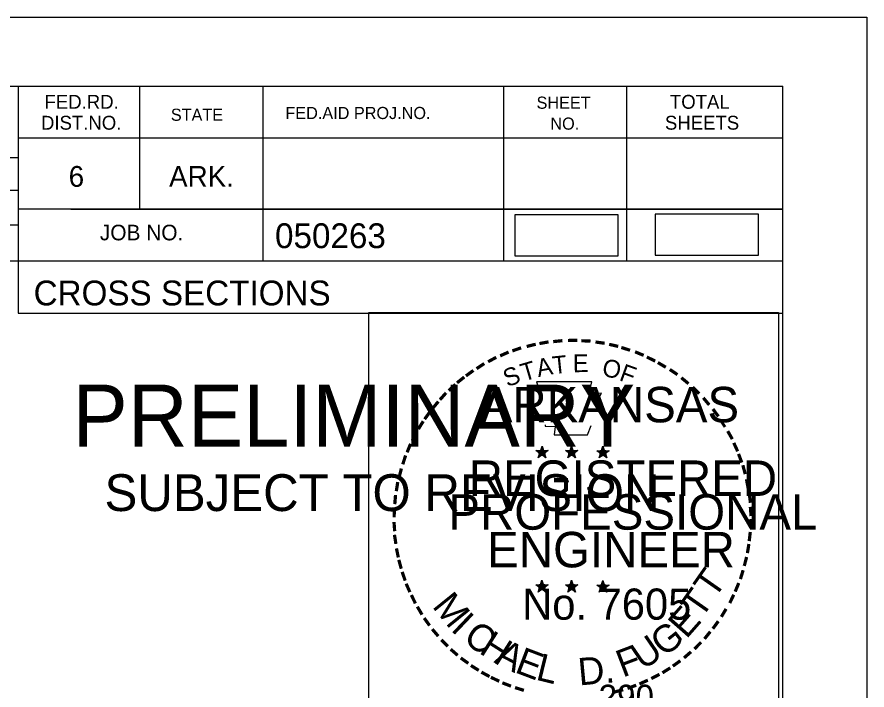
# Model space of a CAD drawing. Extents: x 1365647 to 1367999, y 387113 to 400173.
# Drawn here: x 1366009.1 to 1366057.03, y 399495.05 to 399533 of the extents above; entities that cross this region are included whole.
import ezdxf

# ---------------------------------------------------------------- set-up
doc = ezdxf.new("R2010")
doc.units = 0
for name, color, linetype in [('R_Axis Annot', 7, 'Continuous'), ('R_Border', 7, 'Continuous'), ('R_Border PE', 7, 'Continuous'), ('R_Border Prem', 7, 'Continuous'), ('R_Detour', 7, 'Continuous'), ('R_No Plot', 7, 'Continuous')]:
    doc.layers.add(name, color=color, linetype=linetype)

msp = doc.modelspace()

# ---------------------------------------------------------------- linework, layer by layer
at = {"layer": 'R_Border'}
for p, q in [((1365736.095, 399529.105), (1366052.275, 399529.105)), ((1366009.175, 399529.105), (1366009.175, 399516.305)), ((1366016.015, 399529.105), (1366016.015, 399522.165)), ((1366022.955, 399529.105), (1366022.955, 399519.225)), ((1366036.535, 399529.105), (1366036.535, 399519.225)), ((1366043.475, 399529.105), (1366043.475, 399519.225)), ((1366052.275, 399323.645), (1366052.275, 399529.105)), ((1366052.275, 399526.165), (1366009.175, 399526.165)), ((1366052.275, 399526.185), (1366052.275, 399526.185)), ((1365970.015, 399525.085), (1366009.175, 399525.085)), ((1365970.015, 399523.225), (1366009.175, 399523.225)), ((1366052.275, 399522.165), (1366009.175, 399522.165)), ((1366012.135, 399522.165), (1366052.275, 399522.165)), ((1365970.015, 399521.285), (1366009.175, 399521.285)), ((1366052.275, 399519.225), (1365970.015, 399519.225)), ((1366009.175, 399516.305), (1366052.275, 399516.305))]:
    msp.add_line(p, q, dxfattribs=at)
at = {"layer": 'R_Border PE'}
for p, q in [((1366038.356, 399508.551), (1366038.705, 399508.44)), ((1366038.356, 399508.551), (1366038.609, 399508.506)), ((1366038.356, 399508.551), (1366038.593, 399508.429)), ((1366038.705, 399508.805), (1366038.664, 399508.553)), ((1366038.705, 399508.44), (1366038.705, 399508.805)), ((1366038.705, 399508.805), (1366038.754, 399508.555)), ((1366039.052, 399508.551), (1366038.705, 399508.44)), ((1366039.052, 399508.551), (1366038.766, 399508.502)), ((1366039.052, 399508.551), (1366038.848, 399508.449)), ((1366040.026, 399508.551), (1366040.375, 399508.44)), ((1366040.026, 399508.551), (1366040.279, 399508.506)), ((1366040.026, 399508.551), (1366040.263, 399508.429)), ((1366040.375, 399508.805), (1366040.334, 399508.553)), ((1366040.375, 399508.44), (1366040.375, 399508.805)), ((1366040.375, 399508.805), (1366040.424, 399508.555)), ((1366040.722, 399508.551), (1366040.375, 399508.44)), ((1366040.722, 399508.551), (1366040.436, 399508.502)), ((1366040.722, 399508.551), (1366040.518, 399508.449)), ((1366041.79, 399508.539), (1366042.139, 399508.428)), ((1366041.79, 399508.539), (1366042.043, 399508.494)), ((1366041.79, 399508.539), (1366042.027, 399508.417)), ((1366042.139, 399508.793), (1366042.098, 399508.541)), ((1366042.139, 399508.428), (1366042.139, 399508.793)), ((1366042.139, 399508.793), (1366042.188, 399508.543)), ((1366042.486, 399508.539), (1366042.139, 399508.428)), ((1366042.486, 399508.539), (1366042.2, 399508.49)), ((1366042.486, 399508.539), (1366042.282, 399508.437)), ((1366038.489, 399508.143), (1366038.705, 399508.44)), ((1366038.489, 399508.143), (1366038.615, 399508.387)), ((1366038.489, 399508.143), (1366038.703, 399508.36)), ((1366038.918, 399508.143), (1366038.703, 399508.357)), ((1366038.918, 399508.143), (1366038.705, 399508.44)), ((1366038.918, 399508.143), (1366038.781, 399508.434)), ((1366040.159, 399508.143), (1366040.375, 399508.44)), ((1366040.159, 399508.143), (1366040.285, 399508.387)), ((1366040.159, 399508.143), (1366040.373, 399508.36)), ((1366040.588, 399508.143), (1366040.373, 399508.357)), ((1366040.588, 399508.143), (1366040.375, 399508.44)), ((1366040.588, 399508.143), (1366040.451, 399508.434)), ((1366041.923, 399508.131), (1366042.139, 399508.428)), ((1366041.923, 399508.131), (1366042.049, 399508.375)), ((1366041.923, 399508.131), (1366042.137, 399508.348)), ((1366042.352, 399508.131), (1366042.137, 399508.345)), ((1366042.352, 399508.131), (1366042.139, 399508.428)), ((1366042.352, 399508.131), (1366042.215, 399508.422)), ((1366038.352, 399500.978), (1366038.701, 399500.867)), ((1366038.352, 399500.978), (1366038.605, 399500.933)), ((1366038.352, 399500.978), (1366038.589, 399500.856)), ((1366038.485, 399500.57), (1366038.701, 399500.867)), ((1366038.701, 399501.232), (1366038.66, 399500.98)), ((1366038.701, 399500.867), (1366038.701, 399501.232)), ((1366038.701, 399501.232), (1366038.75, 399500.982)), ((1366039.048, 399500.978), (1366038.701, 399500.867)), ((1366038.914, 399500.57), (1366038.701, 399500.867)), ((1366039.048, 399500.978), (1366038.762, 399500.929)), ((1366038.914, 399500.57), (1366038.777, 399500.861)), ((1366039.048, 399500.978), (1366038.844, 399500.876)), ((1366040.021, 399500.978), (1366040.37, 399500.867)), ((1366040.021, 399500.978), (1366040.274, 399500.933)), ((1366040.021, 399500.978), (1366040.258, 399500.856)), ((1366040.154, 399500.57), (1366040.37, 399500.867)), ((1366040.37, 399501.232), (1366040.329, 399500.98)), ((1366040.37, 399500.867), (1366040.37, 399501.232)), ((1366040.37, 399501.232), (1366040.419, 399500.982)), ((1366040.717, 399500.978), (1366040.37, 399500.867)), ((1366040.583, 399500.57), (1366040.37, 399500.867)), ((1366040.717, 399500.978), (1366040.431, 399500.929)), ((1366040.583, 399500.57), (1366040.446, 399500.861)), ((1366040.717, 399500.978), (1366040.513, 399500.876)), ((1366041.788, 399500.968), (1366042.137, 399500.857)), ((1366041.788, 399500.968), (1366042.041, 399500.923)), ((1366041.788, 399500.968), (1366042.025, 399500.846)), ((1366041.921, 399500.56), (1366042.137, 399500.857)), ((1366042.137, 399501.222), (1366042.096, 399500.97)), ((1366042.137, 399500.857), (1366042.137, 399501.222)), ((1366042.137, 399501.222), (1366042.186, 399500.972)), ((1366042.484, 399500.968), (1366042.137, 399500.857)), ((1366042.35, 399500.56), (1366042.137, 399500.857)), ((1366042.484, 399500.968), (1366042.198, 399500.919)), ((1366042.35, 399500.56), (1366042.213, 399500.851)), ((1366042.484, 399500.968), (1366042.28, 399500.866)), ((1366038.485, 399500.57), (1366038.611, 399500.814)), ((1366038.485, 399500.57), (1366038.699, 399500.787)), ((1366038.914, 399500.57), (1366038.699, 399500.784)), ((1366040.154, 399500.57), (1366040.28, 399500.814)), ((1366040.154, 399500.57), (1366040.368, 399500.787)), ((1366040.583, 399500.57), (1366040.368, 399500.784)), ((1366041.921, 399500.56), (1366042.047, 399500.804)), ((1366041.921, 399500.56), (1366042.135, 399500.777)), ((1366042.35, 399500.56), (1366042.135, 399500.774))]:
    msp.add_line(p, q, dxfattribs=at)
for points in [[(1366038.397, 399512.429), (1366038.666, 399511.602)], [(1366041.908, 399511.507), (1366042.05, 399511.791), (1366041.365, 399511.767), (1366041.513, 399512.429), (1366038.397, 399512.429)], [(1366038.889, 399510.006), (1366038.889, 399509.919), (1366039.452, 399509.9), (1366039.398, 399509.427), (1366041.268, 399509.427), (1366041.469, 399509.963)], [(1366038.705, 399508.805), (1366038.918, 399508.143), (1366038.356, 399508.551), (1366039.052, 399508.551), (1366038.489, 399508.143), (1366038.705, 399508.805)], [(1366040.375, 399508.805), (1366040.588, 399508.143), (1366040.026, 399508.551), (1366040.722, 399508.551), (1366040.159, 399508.143), (1366040.375, 399508.805)], [(1366042.139, 399508.793), (1366042.352, 399508.131), (1366041.79, 399508.539), (1366042.486, 399508.539), (1366041.923, 399508.131), (1366042.139, 399508.793)], [(1366038.701, 399501.232), (1366038.914, 399500.57), (1366038.352, 399500.978), (1366039.048, 399500.978), (1366038.485, 399500.57), (1366038.701, 399501.232)], [(1366040.37, 399501.232), (1366040.583, 399500.57), (1366040.021, 399500.978), (1366040.717, 399500.978), (1366040.154, 399500.57), (1366040.37, 399501.232)], [(1366042.137, 399501.222), (1366042.35, 399500.56), (1366041.788, 399500.968), (1366042.484, 399500.968), (1366041.921, 399500.56), (1366042.137, 399501.222)]]:
    msp.add_lwpolyline(points, dxfattribs=at)
for centre, radius in [((1366038.704, 399508.44), 0.172), ((1366038.704, 399508.44), 0.145), ((1366038.704, 399508.44), 0.116), ((1366038.704, 399508.44), 0.0991), ((1366038.704, 399508.44), 0.0747), ((1366040.374, 399508.44), 0.172), ((1366040.374, 399508.44), 0.145), ((1366040.374, 399508.44), 0.116), ((1366040.374, 399508.44), 0.0991), ((1366040.374, 399508.44), 0.0747), ((1366042.138, 399508.428), 0.172), ((1366042.138, 399508.428), 0.145), ((1366042.138, 399508.428), 0.116), ((1366042.138, 399508.428), 0.0991), ((1366038.704, 399508.44), 0.0495), ((1366038.704, 399508.44), 0.0296), ((1366040.374, 399508.44), 0.0495), ((1366040.374, 399508.44), 0.0296), ((1366042.138, 399508.428), 0.0747), ((1366042.138, 399508.428), 0.0495), ((1366042.138, 399508.428), 0.0296), ((1366038.7, 399500.867), 0.172), ((1366038.7, 399500.867), 0.145), ((1366038.7, 399500.867), 0.116), ((1366038.7, 399500.867), 0.0991), ((1366038.7, 399500.867), 0.0747), ((1366038.7, 399500.867), 0.0495), ((1366038.7, 399500.867), 0.0296), ((1366040.369, 399500.867), 0.172), ((1366040.369, 399500.867), 0.145), ((1366040.369, 399500.867), 0.116), ((1366040.369, 399500.867), 0.0991), ((1366040.369, 399500.867), 0.0747), ((1366040.369, 399500.867), 0.0495), ((1366040.369, 399500.867), 0.0296), ((1366042.136, 399500.857), 0.172), ((1366042.136, 399500.857), 0.145), ((1366042.136, 399500.857), 0.116), ((1366042.136, 399500.857), 0.0991), ((1366042.136, 399500.857), 0.0747), ((1366042.136, 399500.857), 0.0495), ((1366042.136, 399500.857), 0.0296)]:
    msp.add_circle(centre, radius, dxfattribs=at)
at = {"layer": 'R_Detour'}
for points in [[(1366037.165, 399519.526), (1366042.998, 399519.526), (1366042.998, 399521.836), (1366037.165, 399521.836)], [(1366045.079, 399519.569), (1366050.912, 399519.569), (1366050.912, 399521.88), (1366045.079, 399521.88)]]:
    msp.add_lwpolyline(points, close=True, dxfattribs=at)
at = {"layer": 'R_No Plot'}
msp.add_line((1365723.694, 399532.999), (1366057.027, 399532.999), dxfattribs=at)
for points in [[(1365723.687, 399532.999), (1366057.027, 399532.999), (1366057.027, 399319.662), (1365723.687, 399319.662)], [(1366028.946, 399516.337), (1366052.044, 399516.337), (1366052.044, 399494.187), (1366028.946, 399494.187)]]:
    msp.add_lwpolyline(points, close=True, dxfattribs=at)

# ---------------------------------------------------------------- texts
at = {"layer": 'R_Axis Annot'}
msp.add_text('290', height=1.4, dxfattribs=at).set_placement((1366041.895, 399493.945))
at = {"layer": 'R_Border'}
for s, height, p in [('FED.RD.', 0.7819, (1366010.655, 399527.825)), ('SHEET', 0.684, (1366038.395, 399527.825)), ('TOTAL', 0.7819, (1366045.915, 399527.825)), ('STATE', 0.684, (1366017.775, 399527.145)), ('FED.AID PROJ.NO.', 0.684, (1366024.235, 399527.245)), ('DIST.NO.', 0.7819, (1366010.455, 399526.645)), ('NO.', 0.684, (1366039.175, 399526.645)), ('SHEETS', 0.7819, (1366045.635, 399526.645)), ('6', 1.172, (1366012.015, 399523.425)), ('ARK.', 1.1723, (1366017.675, 399523.425)), ('JOB NO.', 0.8792, (1366013.775, 399520.405)), ('050263', 1.4, (1366023.651, 399519.964)), ('CROSS SECTIONS', 1.4, (1366010.038, 399516.735))]:
    msp.add_text(s, height=height, rotation=360, dxfattribs=at).set_placement(p)
at = {"layer": 'R_Border PE'}
for s, height, rotation, p in [('-', 1.6, 10.2193, (1366038.573, 399513.959)), ('-', 1.6, 5.8968, (1366039.302, 399514.069)), ('-', 1.6, 0.1862, (1366040.074, 399514.141)), ('-', 1.6, 357.743, (1366040.797, 399514.128)), ('-', 1.6, 352.1617, (1366041.541, 399514.072)), ('-', 1.6, 19.1761, (1366037.145, 399513.556)), ('-', 1.6, 13.6301, (1366037.895, 399513.797)), ('-', 1.6, 347.2049, (1366042.26, 399513.958)), ('-', 1.6, 342.3362, (1366042.895, 399513.803)), ('-', 1.6, 28.7918, (1366035.878, 399512.97)), ('-', 1.6, 24.3072, (1366036.511, 399513.287)), ('T', 1, 6.0228, (1366039.341, 399512.855)), ('E', 1, 0.8323, (1366040.446, 399512.965)), ('-', 1.6, 337.8551, (1366043.63, 399513.58)), ('-', 1.6, 334.1211, (1366044.261, 399513.309)), ('-', 1.6, 34.0636, (1366035.281, 399512.6)), ('T', 1, 16.4036, (1366037.666, 399512.438)), ('A', 1, 11.2132, (1366038.492, 399512.689)), ('O', 1, 350.4515, (1366042.05, 399512.755)), ('F', 1, 340.0707, (1366043.004, 399512.527)), ('-', 1.6, 329.6409, (1366044.84, 399513.026)), ('-', 1.6, 36.2317, (1366034.703, 399512.205)), ('S', 1, 21.594, (1366036.752, 399512.107)), ('-', 1.6, 325.8627, (1366045.483, 399512.665)), ('-', 1.6, 42.9622, (1366033.794, 399511.41)), ('-', 1.6, 38.9507, (1366034.227, 399511.827)), ('-', 1.6, 320.5297, (1366046.093, 399512.239)), ('ARKANSAS', 2, 360, (1366035.25, 399510.141)), ('-', 1.6, 315.5786, (1366046.692, 399511.751)), ('-', 1.6, 48.423, (1366033.346, 399510.932)), ('-', 1.6, 309.8797, (1366047.261, 399511.201)), ('-', 1.6, 50.6142, (1366032.943, 399510.446)), ('-', 1.6, 306.6522, (1366047.786, 399510.599)), ('-', 1.6, 54.2325, (1366032.53, 399509.879)), ('-', 1.6, 58.0706, (1366032.205, 399509.352)), ('-', 1.4, 303.6753, (1366048.272, 399510.031)), ('-', 1.6, 62.8713, (1366031.892, 399508.738)), ('-', 1.6, 299.6684, (1366048.591, 399509.424)), ('-', 1.6, 294.6628, (1366048.915, 399508.812)), ('-', 1.6, 67.7743, (1366031.633, 399508.127)), ('-', 1.6, 72.3945, (1366031.414, 399507.497)), ('DWB', 0.01, 360, (1366038.691, 399508.435)), ('DWB', 0.01, 360, (1366040.361, 399508.435)), ('DWB', 0.01, 360, (1366042.125, 399508.423)), ('-', 1.6, 290.5728, (1366049.172, 399508.235)), ('-', 1.6, 75.461, (1366031.217, 399506.783)), ('REGISTERED', 2, 360, (1366034.572, 399505.992)), ('-', 1.6, 285.1233, (1366049.406, 399507.655)), ('-', 1.6, 81.2013, (1366031.085, 399506.07)), ('-', 1.6, 280.5493, (1366049.606, 399506.913)), ('PROFESSIONAL', 2, 360, (1366033.424, 399504.088)), ('-', 1.6, 276.5962, (1366049.768, 399506.145)), ('-', 1.6, 85.1863, (1366031.009, 399505.379)), ('-', 1.6, 89.0622, (1366030.984, 399504.678)), ('-', 1.6, 274.3301, (1366049.828, 399505.423)), ('-', 1.6, 269.9407, (1366049.862, 399504.791)), ('-', 1.6, 94.1959, (1366031.019, 399503.953)), ('-', 1.6, 98.9479, (1366031.091, 399503.286)), ('ENGINEER', 2, 360, (1366035.611, 399501.963)), ('-', 1.6, 263.5172, (1366049.843, 399504.125)), ('-', 1.6, 260.9953, (1366049.772, 399503.471)), ('-', 1.6, 101.7149, (1366031.226, 399502.553)), ('-', 1.6, 105.4578, (1366031.388, 399501.958)), ('-', 1.6, 255.7626, (1366049.662, 399502.793)), ('T', 1.54, 55.055, (1366048.42, 399500.132)), ('-', 1.6, 252.8681, (1366049.481, 399502.073)), ('-', 1.6, 109.0874, (1366031.603, 399501.327)), ('-', 1.6, 114.0643, (1366031.857, 399500.731)), ('DWB', 0.01, 360, (1366038.686, 399500.863)), ('DWB', 0.01, 360, (1366040.355, 399500.861)), ('DWB', 0.01, 360, (1366042.122, 399500.852)), ('T', 1.54, 55.055, (1366047.689, 399499.012)), ('-', 1.6, 247.8887, (1366049.258, 399501.4)), ('-', 1.6, 115.7289, (1366032.162, 399500.113)), ('M', 1.54, 308.9175, (1366032.472, 399499.758)), ('No. 7605', 1.757, 360, (1366037.585, 399499.012)), ('-', 1.6, 244.6197, (1366048.996, 399500.771)), ('-', 1.6, 120.4471, (1366032.519, 399499.527)), ('I', 1.54, 316.4636, (1366033.514, 399498.438)), ('E', 1.54, 48.7313, (1366046.843, 399497.885)), ('-', 1.6, 239.0712, (1366048.602, 399500.019)), ('-', 1.6, 125.8934, (1366032.922, 399498.966)), ('-', 1.6, 233.8452, (1366048.2, 399499.366)), ('-', 1.6, 130.7181, (1366033.384, 399498.414)), ('C', 1.54, 324.0197, (1366034.187, 399497.815)), ('G', 1.54, 38.2173, (1366045.59, 399496.865)), ('H', 1.54, 327.5342, (1366035.097, 399497.16)), ('U', 1.54, 34.4052, (1366044.391, 399496.132)), ('-', 1.6, 231.2538, (1366047.77, 399498.8)), ('-', 1.6, 134.2238, (1366033.901, 399497.869)), ('A', 1.54, 332.5513, (1366035.951, 399496.623)), ('F', 1.54, 20.8202, (1366043.254, 399495.738)), ('-', 1.6, 225.7653, (1366047.291, 399498.236)), ('-', 1.6, 138.9338, (1366034.426, 399497.405)), ('E', 1.54, 339.2068, (1366037.109, 399496.061)), ('L', 1.54, 346.2929, (1366038.301, 399495.637)), ('-', 1.6, 221.0851, (1366046.769, 399497.727)), ('-', 1.6, 144.6463, (1366034.982, 399496.999)), ('D.', 1.54, 5.2602, (1366040.804, 399495.3)), ('-', 1.6, 215.7363, (1366046.22, 399497.255)), ('-', 1.6, 148.0898, (1366035.543, 399496.628)), ('-', 1.6, 151.5704, (1366036.122, 399496.303)), ('-', 1.6, 212.2491, (1366045.686, 399496.868)), ('-', 1.6, 154.6002, (1366036.644, 399496.056)), ('-', 1.6, 204.2516, (1366044.504, 399496.203)), ('-', 1.6, 207.3568, (1366045.128, 399496.522)), ('-', 1.6, 158.5612, (1366037.268, 399495.802)), ('-', 1.6, 162.7983, (1366037.955, 399495.589)), ('-', 1.6, 195.4743, (1366043.208, 399495.688)), ('-', 1.6, 200.7184, (1366043.885, 399495.93))]:
    msp.add_text(s, height=height, rotation=rotation, dxfattribs=at).set_placement(p)
at = {"layer": 'R_Border Prem'}
for s, height, p in [('PRELIMINARY', 3.5, (1366012.226, 399508.768)), ('DWB', 0.01, (1366012.973, 399510.617)), ('SUBJECT TO REVISION', 2.07511, (1366014.035, 399505.139))]:
    msp.add_text(s, height=height, rotation=360, dxfattribs=at).set_placement(p)

doc.saveas('drawing.dxf')
